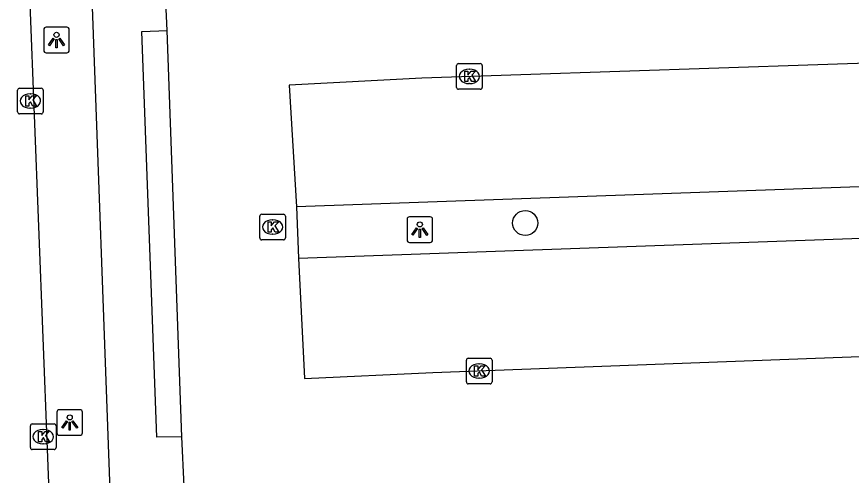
# Model space of a CAD drawing. Extents: x 160557 to 161245, y 385330 to 386505.
# Drawn here: x 161007.74 to 161040.29, y 386179.72 to 386197.61 of the extents above; entities that cross this region are included whole.
import ezdxf

# ---------------------------------------------------------------- set-up
doc = ezdxf.new("R2010")
doc.units = 0
for name, color, linetype in [('IMGEO_Boom', 7, 'Continuous'), ('IMGEO_Kolk', 7, 'Continuous'), ('IMGEO_Lichtpunt', 7, 'Continuous'), ('IMGEO_Muur', 7, 'Continuous'), ('IMGEO_Parkeervlak_open', 7, 'Continuous'), ('IMGEO_Rijbaan_lokaal_open', 7, 'Continuous'), ('IMGEO_Voetpad_open', 7, 'Continuous')]:
    doc.layers.add(name, color=color, linetype=linetype)

msp = doc.modelspace()

# ---------------------------------------------------------------- linework, layer by layer
at = {"layer": 'IMGEO_Boom'}
msp.add_circle((161027.575, 386189.56), 0.489, dxfattribs=at)
at = {"layer": 'IMGEO_Kolk'}
for p, q in [((161024.896, 386194.852), (161024.896, 386195.704)), ((161024.971, 386195.778), (161025.823, 386195.778)), ((161025.897, 386195.704), (161025.897, 386194.852)), ((161025.384, 386195.558), (161025.409, 386195.558)), ((161007.775, 386193.894), (161007.775, 386194.746)), ((161007.85, 386194.82), (161008.702, 386194.82)), ((161008.776, 386194.746), (161008.776, 386193.894)), ((161025.823, 386194.778), (161024.971, 386194.778)), ((161025.407, 386194.998), (161025.382, 386194.998)), ((161008.263, 386194.6), (161008.288, 386194.6)), ((161008.702, 386193.82), (161007.85, 386193.82)), ((161008.286, 386194.04), (161008.261, 386194.04)), ((161017.224, 386188.977), (161017.224, 386189.829)), ((161017.299, 386189.903), (161018.151, 386189.903)), ((161018.225, 386189.829), (161018.225, 386188.977)), ((161017.712, 386189.683), (161017.737, 386189.683)), ((161018.151, 386188.903), (161017.299, 386188.903)), ((161017.735, 386189.123), (161017.71, 386189.123)), ((161025.357, 386184.286), (161026.209, 386184.286)), ((161025.282, 386183.36), (161025.282, 386184.212)), ((161025.77, 386184.066), (161025.795, 386184.066)), ((161026.283, 386184.212), (161026.283, 386183.36)), ((161025.793, 386183.506), (161025.768, 386183.506)), ((161026.209, 386183.286), (161025.357, 386183.286)), ((161008.35, 386181.723), (161009.202, 386181.723)), ((161008.275, 386180.797), (161008.275, 386181.649)), ((161008.763, 386181.503), (161008.788, 386181.503)), ((161009.276, 386181.649), (161009.276, 386180.797)), ((161009.202, 386180.723), (161008.35, 386180.723)), ((161008.786, 386180.943), (161008.761, 386180.943))]:
    msp.add_line(p, q, dxfattribs=at)
for points in [[(161024.896, 386194.852), (161024.896, 386195.704)], [(161024.971, 386195.778), (161025.823, 386195.778)], [(161025.897, 386195.704), (161025.897, 386194.852)], [(161025.217, 386195.478), (161025.34, 386195.478), (161025.34, 386195.327), (161025.47, 386195.478), (161025.634, 386195.478), (161025.488, 386195.327), (161025.641, 386195.078), (161025.489, 386195.078), (161025.404, 386195.242), (161025.34, 386195.175), (161025.34, 386195.078), (161025.217, 386195.078), (161025.217, 386195.478)], [(161007.775, 386193.894), (161007.775, 386194.746)], [(161007.85, 386194.82), (161008.702, 386194.82)], [(161008.776, 386194.746), (161008.776, 386193.894)], [(161025.823, 386194.778), (161024.971, 386194.778)], [(161008.096, 386194.52), (161008.219, 386194.52), (161008.219, 386194.369), (161008.349, 386194.52), (161008.513, 386194.52), (161008.367, 386194.369), (161008.52, 386194.12), (161008.368, 386194.12), (161008.283, 386194.284), (161008.219, 386194.217), (161008.219, 386194.12), (161008.096, 386194.12), (161008.096, 386194.52)], [(161008.702, 386193.82), (161007.85, 386193.82)], [(161017.224, 386188.977), (161017.224, 386189.829)], [(161017.299, 386189.903), (161018.151, 386189.903)], [(161018.225, 386189.829), (161018.225, 386188.977)], [(161017.545, 386189.603), (161017.668, 386189.603), (161017.668, 386189.452), (161017.798, 386189.603), (161017.962, 386189.603), (161017.816, 386189.452), (161017.969, 386189.203), (161017.817, 386189.203), (161017.732, 386189.367), (161017.668, 386189.3), (161017.668, 386189.203), (161017.545, 386189.203), (161017.545, 386189.603)], [(161018.151, 386188.903), (161017.299, 386188.903)], [(161025.357, 386184.286), (161026.209, 386184.286)], [(161025.282, 386183.36), (161025.282, 386184.212)], [(161025.603, 386183.986), (161025.726, 386183.986), (161025.726, 386183.835), (161025.856, 386183.986), (161026.02, 386183.986), (161025.874, 386183.835), (161026.027, 386183.586), (161025.875, 386183.586), (161025.79, 386183.75), (161025.726, 386183.683), (161025.726, 386183.586), (161025.603, 386183.586), (161025.603, 386183.986)], [(161026.283, 386184.212), (161026.283, 386183.36)], [(161026.209, 386183.286), (161025.357, 386183.286)], [(161008.35, 386181.723), (161009.202, 386181.723)], [(161008.275, 386180.797), (161008.275, 386181.649)], [(161008.596, 386181.423), (161008.719, 386181.423), (161008.719, 386181.272), (161008.849, 386181.423), (161009.013, 386181.423), (161008.867, 386181.272), (161009.02, 386181.023), (161008.868, 386181.023), (161008.783, 386181.187), (161008.719, 386181.12), (161008.719, 386181.023), (161008.596, 386181.023), (161008.596, 386181.423)], [(161009.276, 386181.649), (161009.276, 386180.797)], [(161009.202, 386180.723), (161008.35, 386180.723)]]:
    msp.add_lwpolyline(points, dxfattribs=at)
for centre, start, end in [((161024.973, 386195.702), 91.552, 178.448), ((161024.973, 386195.702), 91.552, 178.448), ((161025.821, 386195.702), 1.552, 88.448), ((161025.821, 386195.702), 1.552, 88.448), ((161007.852, 386194.744), 91.552, 178.448), ((161007.852, 386194.744), 91.552, 178.448), ((161008.7, 386194.744), 1.552, 88.448), ((161008.7, 386194.744), 1.552, 88.448), ((161024.973, 386194.854), 181.552, 268.448), ((161024.973, 386194.854), 181.552, 268.448), ((161025.821, 386194.854), 271.552, 358.448), ((161025.821, 386194.854), 271.552, 358.448), ((161007.852, 386193.896), 181.552, 268.448), ((161007.852, 386193.896), 181.552, 268.448), ((161008.7, 386193.896), 271.552, 358.448), ((161008.7, 386193.896), 271.552, 358.448), ((161017.301, 386189.827), 91.552, 178.448), ((161017.301, 386189.827), 91.552, 178.448), ((161018.149, 386189.827), 1.552, 88.448), ((161018.149, 386189.827), 1.552, 88.448), ((161017.301, 386188.979), 181.552, 268.448), ((161017.301, 386188.979), 181.552, 268.448), ((161018.149, 386188.979), 271.552, 358.448), ((161018.149, 386188.979), 271.552, 358.448), ((161025.359, 386184.21), 91.552, 178.448), ((161025.359, 386184.21), 91.552, 178.448), ((161026.207, 386184.21), 1.552, 88.448), ((161026.207, 386184.21), 1.552, 88.448), ((161025.359, 386183.362), 181.552, 268.448), ((161025.359, 386183.362), 181.552, 268.448), ((161026.207, 386183.362), 271.552, 358.448), ((161026.207, 386183.362), 271.552, 358.448), ((161008.352, 386181.647), 91.552, 178.448), ((161008.352, 386181.647), 91.552, 178.448), ((161009.2, 386181.647), 1.552, 88.448), ((161009.2, 386181.647), 1.552, 88.448), ((161008.352, 386180.799), 181.552, 268.448), ((161008.352, 386180.799), 181.552, 268.448), ((161009.2, 386180.799), 271.552, 358.448), ((161009.2, 386180.799), 271.552, 358.448)]:
    msp.add_arc(centre, 0.0765, start, end, dxfattribs=at)
for centre, major_axis, ratio, start_param, end_param in [((161025.383, 386195.278), (-0.387, 0.002), 0.722429, 4.712389, 7.853982), ((161025.408, 386195.278), (-0.39, 0.002), 0.717154, 1.570796, 4.712389), ((161008.262, 386194.32), (-0.387, 0.002), 0.722429, 4.712389, 7.853982), ((161008.287, 386194.32), (-0.39, 0.002), 0.717154, 1.570796, 4.712389), ((161017.711, 386189.403), (-0.387, 0.002), 0.722429, 4.712389, 7.853982), ((161017.736, 386189.403), (-0.39, 0.002), 0.717154, 1.570796, 4.712389), ((161025.769, 386183.786), (-0.387, 0.002), 0.722429, 4.712389, 7.853982), ((161025.794, 386183.786), (-0.39, 0.002), 0.717154, 1.570796, 4.712389), ((161008.762, 386181.223), (-0.387, 0.002), 0.722429, 4.712389, 7.853982), ((161008.787, 386181.223), (-0.39, 0.002), 0.717154, 1.570796, 4.712389)]:
    msp.add_ellipse(centre, major_axis=major_axis, ratio=ratio, start_param=start_param, end_param=end_param, dxfattribs=at)
at = {"layer": 'IMGEO_Lichtpunt'}
for p, q in [((161008.797, 386197.104), (161008.797, 386196.297)), ((161008.797, 386197.104), (161008.797, 386196.297)), ((161009.699, 386197.199), (161008.891, 386197.199)), ((161009.699, 386197.199), (161008.891, 386197.199)), ((161009.793, 386196.297), (161009.793, 386197.104)), ((161009.793, 386196.297), (161009.793, 386197.104)), ((161008.891, 386196.203), (161009.699, 386196.203)), ((161008.891, 386196.203), (161009.699, 386196.203)), ((161022.966, 386189.706), (161022.966, 386188.899)), ((161022.966, 386189.706), (161022.966, 386188.899)), ((161023.868, 386189.801), (161023.06, 386189.801)), ((161023.868, 386189.801), (161023.06, 386189.801)), ((161023.962, 386188.899), (161023.962, 386189.706)), ((161023.962, 386188.899), (161023.962, 386189.706)), ((161023.06, 386188.805), (161023.868, 386188.805)), ((161023.06, 386188.805), (161023.868, 386188.805)), ((161009.311, 386182.18), (161009.311, 386181.373)), ((161009.311, 386182.18), (161009.311, 386181.373)), ((161010.213, 386182.275), (161009.405, 386182.275)), ((161010.213, 386182.275), (161009.405, 386182.275)), ((161010.307, 386181.373), (161010.307, 386182.18)), ((161010.307, 386181.373), (161010.307, 386182.18)), ((161009.405, 386181.279), (161010.213, 386181.279)), ((161009.405, 386181.279), (161010.213, 386181.279))]:
    msp.add_line(p, q, dxfattribs=at)
for points in [[(161009.171, 386196.768), (161009.21, 386196.74), (161009.022, 386196.478), (161008.984, 386196.505), (161009.171, 386196.768)], [(161009.273, 386196.72), (161009.32, 386196.72), (161009.32, 386196.398), (161009.273, 386196.398), (161009.273, 386196.72)], [(161009.383, 386196.74), (161009.421, 386196.767), (161009.608, 386196.505), (161009.569, 386196.477), (161009.383, 386196.74)], [(161023.34, 386189.37), (161023.379, 386189.342), (161023.191, 386189.08), (161023.153, 386189.107), (161023.34, 386189.37)], [(161023.442, 386189.322), (161023.489, 386189.322), (161023.489, 386189), (161023.442, 386189), (161023.442, 386189.322)], [(161023.552, 386189.342), (161023.59, 386189.369), (161023.777, 386189.107), (161023.738, 386189.079), (161023.552, 386189.342)], [(161009.685, 386181.844), (161009.724, 386181.816), (161009.536, 386181.554), (161009.498, 386181.581), (161009.685, 386181.844)], [(161009.787, 386181.796), (161009.834, 386181.796), (161009.834, 386181.474), (161009.787, 386181.474), (161009.787, 386181.796)], [(161009.897, 386181.816), (161009.935, 386181.843), (161010.122, 386181.581), (161010.083, 386181.553), (161009.897, 386181.816)]]:
    msp.add_lwpolyline(points, dxfattribs=at)
for centre in [(161009.296, 386196.902), (161023.465, 386189.504), (161009.81, 386181.978)]:
    msp.add_circle(centre, 0.0994, dxfattribs=at)
for centre, start, end in [((161008.891, 386197.104), 90, 180), ((161008.891, 386197.104), 90, 180), ((161009.699, 386197.104), 0, 90), ((161009.699, 386197.104), 0, 90), ((161008.891, 386196.297), 180, 270), ((161008.891, 386196.297), 180, 270), ((161009.699, 386196.297), 270, 0), ((161009.699, 386196.297), 270, 360), ((161023.06, 386189.706), 90, 180), ((161023.06, 386189.706), 90, 180), ((161023.868, 386189.706), 0, 90), ((161023.868, 386189.706), 0, 90), ((161023.06, 386188.899), 180, 270), ((161023.06, 386188.899), 180, 270), ((161023.868, 386188.899), 270, 0), ((161023.868, 386188.899), 270, 360), ((161009.405, 386182.18), 90, 180), ((161009.405, 386182.18), 90, 180), ((161010.213, 386182.18), 0, 90), ((161010.213, 386182.18), 0, 90), ((161009.405, 386181.373), 180, 270), ((161009.405, 386181.373), 180, 270), ((161010.213, 386181.373), 270, 0), ((161010.213, 386181.373), 270, 360)]:
    msp.add_arc(centre, 0.0946, start, end, dxfattribs=at)
at = {"layer": 'IMGEO_Muur'}
for points in [[(161014.186, 386181.223), (161013.208, 386181.2), (161012.618, 386197.037), (161013.608, 386197.077)], [(161014.186, 386181.223), (161013.608, 386197.077)]]:
    msp.add_lwpolyline(points, dxfattribs=at)
at = {"layer": 'IMGEO_Parkeervlak_open'}
for points in [[(161073.885, 386192.155), (161018.656, 386190.194)], [(161018.731, 386188.189), (161073.971, 386190.151)]]:
    msp.add_lwpolyline(points, dxfattribs=at)
at = {"layer": 'IMGEO_Rijbaan_lokaal_open'}
for points in [[(161007.742, 386211.152), (161009.432, 386167.702)], [(161013.608, 386197.077), (161013.521, 386199.033)], [(161073.885, 386192.155), (161073.737, 386196.908), (161023.539, 386195.211), (161018.37, 386194.943), (161018.656, 386190.194)], [(161018.656, 386190.194), (161018.731, 386188.189)], [(161018.731, 386188.189), (161018.972, 386183.492), (161023.969, 386183.73), (161074.294, 386185.618), (161073.971, 386190.151)], [(161014.276, 386179.29), (161014.186, 386181.223)]]:
    msp.add_lwpolyline(points, dxfattribs=at)
at = {"layer": 'IMGEO_Voetpad_open'}
msp.add_lwpolyline([(161010.136, 386212.936), (161011.9, 386164.906)], dxfattribs=at)

doc.saveas('drawing.dxf')
